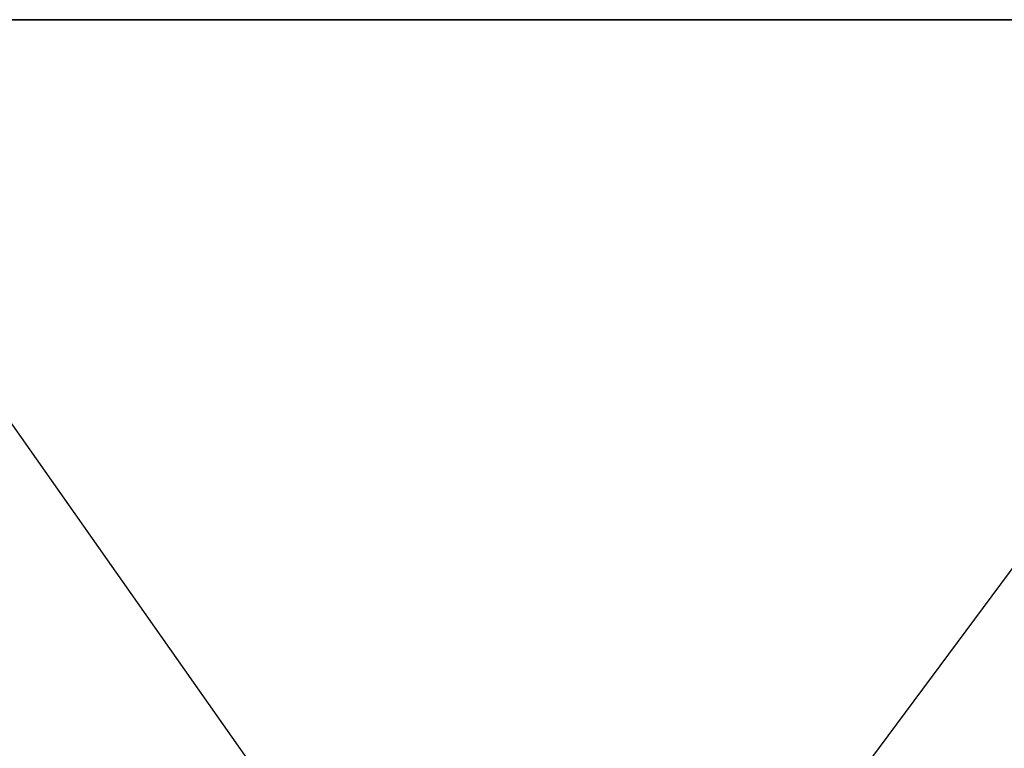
# Model space of a CAD drawing. Extents: x -172 to 172, y -29 to 28.
# Tile 866 of 914: x 152.17 to 154.78, y -9.53 to -7.6. Entities that reach past the tile are written whole.
import ezdxf

# ---------------------------------------------------------------- set-up
doc = ezdxf.new("R2010")
doc.units = 0
doc.header["$LTSCALE"] = 25.4
doc.layers.get('0').update_dxf_attribs({"linetype": 'CONTINUOUS'})

msp = doc.modelspace()

# ---------------------------------------------------------------- linework, layer by layer
at = {"color": 0}
for p, q in [((155.8782, -7.5997, -1317.1299), (149.6012, -7.5997, -1329.1323)), ((155.8782, -7.5997, -1317.1299), (149.6012, -7.5997, -1329.1323)), ((150.8968, -14.2997, -1326.8347), (155.8782, -7.5997, -1317.1299)), ((150.8968, -14.2997, -1326.8347), (155.8782, -7.5997, -1317.1299)), ((151.393, -7.5997, -1160.5675), (157.4135, -7.5997, -1172.7004)), ((151.393, -7.5997, -1160.5675), (156.1129, -14.2997, -1169.8676)), ((151.393, -7.5997, -1160.5675), (156.1129, -14.2997, -1169.8676)), ((151.393, -7.5997, -1160.5675), (157.4135, -7.5997, -1172.7004))]:
    msp.add_line(p, q, dxfattribs=at)

doc.saveas('drawing.dxf')
